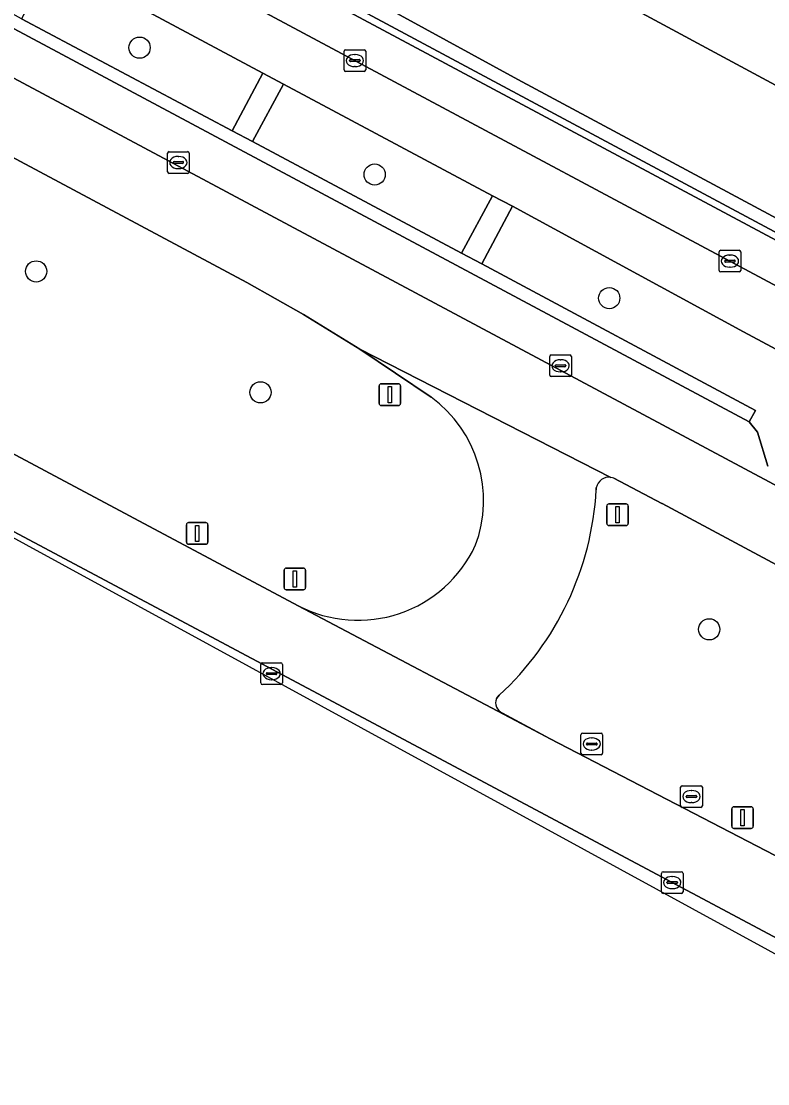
# Model space of a CAD drawing. Extents: x 159489 to 160304, y 383825 to 384531.
# Drawn here: x 160043.09 to 160077.48, y 383830.94 to 383879.92 of the extents above; entities that cross this region are included whole.
import ezdxf

# ---------------------------------------------------------------- set-up
doc = ezdxf.new("R2010")
doc.units = 0
for name, color, linetype in [('IMGEO_Berm_groen', 7, 'Continuous'), ('IMGEO_Boom', 7, 'Continuous'), ('IMGEO_Fietspad_gesloten', 7, 'Continuous'), ('IMGEO_Groenvoorziening', 7, 'Continuous'), ('IMGEO_Haag', 7, 'Continuous'), ('IMGEO_Kolk', 7, 'Continuous'), ('IMGEO_Lichtmast', 7, 'Continuous'), ('IMGEO_Parkeervlak_open', 7, 'Continuous'), ('IMGEO_Rijbaan_lokaal_gesloten', 7, 'Continuous'), ('IMGEO_Rijbaan_lokaal_open', 7, 'Continuous'), ('IMGEO_Rioolput', 7, 'Continuous'), ('IMGEO_Verkeersbordpaal', 7, 'Continuous'), ('IMGEO_Voetpad_open', 7, 'Continuous')]:
    doc.layers.add(name, color=color, linetype=linetype)

msp = doc.modelspace()

# ---------------------------------------------------------------- linework, layer by layer
at = {"layer": 'IMGEO_Berm_groen'}
for points in [[(160061.966, 383862.581), (160058.689, 383864.804), (160056.095, 383866.396), (160053.478, 383867.874), (159970.742, 383912.143)], [(159969.898, 383898.866), (160055.851, 383852.975)], [(160076.361, 383865.601), (160065.727, 383871.387), (160064.303, 383868.741), (160076.914, 383861.98), (160076.629, 383861.444), (160077.014, 383860.968), (160077.478, 383859.412)], [(160102.081, 383851.81), (160076.361, 383865.601)], [(160093.549, 383846.46), (160072.61, 383857.684), (160072.597, 383857.691), (160070.385, 383858.853)], [(160069.579, 383858.415), (160069.575, 383858.324)], [(160065.101, 383848.848), (160064.977, 383848.694)], [(160065.255, 383848.029), (160067.26, 383846.944), (160067.42, 383846.859), (160089.458, 383835.417)]]:
    msp.add_lwpolyline(points, dxfattribs=at)
for points in [[(160044.542, 383882.709), (160043.105, 383880.034), (160052.805, 383874.863), (160054.221, 383877.527)], [(160055.166, 383877.017), (160053.74, 383874.368), (160063.368, 383869.231), (160064.805, 383871.873)]]:
    msp.add_lwpolyline(points, close=True, dxfattribs=at)
for centre, radius, start, end in [((160058.513, 383857.827), 5.876, 339.221, 54.0021), ((160070.163, 383858.3), 0.595, 81.0952, 168.8661), ((160070.159, 383858.271), 0.624, 68.7417, 81.1213), ((160055.683, 383859.089), 13.913, 312.6038, 356.8485), ((160058.602, 383858.267), 5.964, 242.5301, 334.9667), ((160065.463, 383848.507), 0.521, 158.9045, 246.4698)]:
    msp.add_arc(centre, radius, start, end, dxfattribs=at)
at = {"layer": 'IMGEO_Boom'}
for centre in [(160048.538, 383878.698), (160059.369, 383872.851), (160043.775, 383868.385), (160070.177, 383867.152), (160054.11, 383862.808), (160074.782, 383851.884)]:
    msp.add_circle(centre, 0.489, dxfattribs=at)
at = {"layer": 'IMGEO_Fietspad_gesloten'}
for points in [[(160107.086, 383852.085), (159924.27, 383949.901)], [(159991.614, 383911.044), (160001.304, 383905.848), (160002.256, 383905.326), (160011.844, 383900.228), (160012.786, 383899.69), (160022.42, 383894.556), (160023.411, 383894.04), (160032.997, 383888.885), (160033.965, 383888.389), (160043.579, 383883.217), (160044.542, 383882.709), (160054.221, 383877.527), (160055.166, 383877.017), (160064.805, 383871.873), (160065.727, 383871.387), (160076.361, 383865.601), (160102.081, 383851.81)]]:
    msp.add_lwpolyline(points, dxfattribs=at)
at = {"layer": 'IMGEO_Groenvoorziening'}
for points in [[(160043.036, 383899.381), (160039.303, 383901.351), (160034.924, 383893.192), (160100.788, 383857.884), (160107.853, 383854.104)], [(160107.566, 383854.914), (160103.186, 383857.288), (160090.695, 383863.956), (160065.961, 383877.226), (160045.434, 383888.48), (160044.895, 383888.512), (160045.433, 383894.167), (160046.014, 383894.129), (160046.122, 383895.578)], [(160034.924, 383893.192), (160034.758, 383892.883), (160100.654, 383857.631), (160107.721, 383853.85)], [(160107.853, 383854.104), (160100.788, 383857.884), (160034.924, 383893.192)]]:
    msp.add_lwpolyline(points, dxfattribs=at)
at = {"layer": 'IMGEO_Haag'}
for points in [[(160034.924, 383893.192), (160034.758, 383892.883), (160100.654, 383857.631), (160107.721, 383853.85)], [(160107.853, 383854.104), (160100.788, 383857.884), (160034.924, 383893.192)]]:
    msp.add_lwpolyline(points, dxfattribs=at)
at = {"layer": 'IMGEO_Kolk'}
for p, q in [((160057.958, 383877.677), (160057.958, 383878.529)), ((160058.033, 383878.603), (160058.885, 383878.603)), ((160058.446, 383878.383), (160058.471, 383878.383)), ((160058.959, 383878.529), (160058.959, 383877.677)), ((160058.217, 383878.097), (160058.217, 383878.109)), ((160058.655, 383878.06), (160058.257, 383878.06)), ((160058.26, 383878.146), (160058.658, 383878.146)), ((160058.469, 383877.823), (160058.444, 383877.823)), ((160058.701, 383878.109), (160058.701, 383878.097)), ((160058.885, 383877.603), (160058.033, 383877.603)), ((160049.827, 383872.978), (160049.827, 383873.83)), ((160049.902, 383873.904), (160050.754, 383873.904)), ((160050.828, 383873.83), (160050.828, 383872.978)), ((160050.086, 383873.398), (160050.086, 383873.41)), ((160050.524, 383873.361), (160050.126, 383873.361)), ((160050.129, 383873.447), (160050.527, 383873.447)), ((160050.315, 383873.684), (160050.34, 383873.684)), ((160050.57, 383873.41), (160050.57, 383873.398)), ((160050.754, 383872.904), (160049.902, 383872.904)), ((160050.338, 383873.124), (160050.313, 383873.124)), ((160075.236, 383868.433), (160075.236, 383869.285)), ((160075.311, 383869.359), (160076.163, 383869.359)), ((160075.724, 383869.139), (160075.749, 383869.139)), ((160076.237, 383869.285), (160076.237, 383868.433)), ((160075.495, 383868.853), (160075.495, 383868.865)), ((160075.933, 383868.816), (160075.535, 383868.816)), ((160075.538, 383868.902), (160075.936, 383868.902)), ((160075.747, 383868.579), (160075.722, 383868.579)), ((160075.979, 383868.865), (160075.979, 383868.853)), ((160076.163, 383868.359), (160075.311, 383868.359)), ((160067.508, 383864.535), (160068.36, 383864.535)), ((160067.433, 383863.609), (160067.433, 383864.461)), ((160067.692, 383864.029), (160067.692, 383864.041)), ((160067.735, 383864.078), (160068.133, 383864.078)), ((160067.921, 383864.315), (160067.946, 383864.315)), ((160068.176, 383864.041), (160068.176, 383864.029)), ((160068.434, 383864.461), (160068.434, 383863.609)), ((160068.36, 383863.535), (160067.508, 383863.535)), ((160068.13, 383863.992), (160067.732, 383863.992)), ((160067.944, 383863.755), (160067.919, 383863.755)), ((160054.195, 383850.343), (160055.047, 383850.343)), ((160054.12, 383849.417), (160054.12, 383850.269)), ((160054.379, 383849.837), (160054.379, 383849.849)), ((160054.422, 383849.886), (160054.82, 383849.886)), ((160054.608, 383850.123), (160054.633, 383850.123)), ((160054.863, 383849.849), (160054.863, 383849.837)), ((160055.121, 383850.269), (160055.121, 383849.417)), ((160055.047, 383849.343), (160054.195, 383849.343)), ((160054.817, 383849.8), (160054.419, 383849.8)), ((160054.631, 383849.563), (160054.606, 383849.563)), ((160072.578, 383839.786), (160072.578, 383840.638)), ((160072.653, 383840.712), (160073.505, 383840.712)), ((160073.579, 383840.638), (160073.579, 383839.786)), ((160072.837, 383840.206), (160072.837, 383840.218)), ((160073.275, 383840.169), (160072.877, 383840.169)), ((160072.88, 383840.255), (160073.278, 383840.255)), ((160073.066, 383840.492), (160073.091, 383840.492)), ((160073.321, 383840.218), (160073.321, 383840.206)), ((160073.505, 383839.712), (160072.653, 383839.712)), ((160073.089, 383839.932), (160073.064, 383839.932))]:
    msp.add_line(p, q, dxfattribs=at)
for points in [[(160057.958, 383877.677), (160057.958, 383878.529)], [(160058.033, 383878.603), (160058.885, 383878.603)], [(160058.959, 383878.529), (160058.959, 383877.677)], [(160058.885, 383877.603), (160058.033, 383877.603)], [(160049.827, 383872.978), (160049.827, 383873.83)], [(160049.902, 383873.904), (160050.754, 383873.904)], [(160050.828, 383873.83), (160050.828, 383872.978)], [(160050.754, 383872.904), (160049.902, 383872.904)], [(160075.236, 383868.433), (160075.236, 383869.285)], [(160075.311, 383869.359), (160076.163, 383869.359)], [(160076.237, 383869.285), (160076.237, 383868.433)], [(160076.163, 383868.359), (160075.311, 383868.359)], [(160067.508, 383864.535), (160068.36, 383864.535)], [(160067.433, 383863.609), (160067.433, 383864.461)], [(160068.434, 383864.461), (160068.434, 383863.609)], [(160068.36, 383863.535), (160067.508, 383863.535)], [(160054.195, 383850.343), (160055.047, 383850.343)], [(160054.12, 383849.417), (160054.12, 383850.269)], [(160055.121, 383850.269), (160055.121, 383849.417)], [(160055.047, 383849.343), (160054.195, 383849.343)], [(160072.578, 383839.786), (160072.578, 383840.638)], [(160072.653, 383840.712), (160073.505, 383840.712)], [(160073.579, 383840.638), (160073.579, 383839.786)], [(160073.505, 383839.712), (160072.653, 383839.712)]]:
    msp.add_lwpolyline(points, dxfattribs=at)
for centre, radius, start, end in [((160058.035, 383878.527), 0.0765, 91.552, 178.448), ((160058.035, 383878.527), 0.0765, 91.552, 178.448), ((160058.883, 383878.527), 0.0765, 1.552, 88.448), ((160058.883, 383878.527), 0.0765, 1.552, 88.448), ((160058.257, 383878.106), 0.0403, 85.8775, 175.7526), ((160058.254, 383878.096), 0.0366, 178.938, 274.7102), ((160058.658, 383878.103), 0.043, 264.8664, 352.4533), ((160058.662, 383878.108), 0.0386, 1.7309, 96.639), ((160058.035, 383877.679), 0.0765, 181.552, 268.448), ((160058.035, 383877.679), 0.0765, 181.552, 268.448), ((160058.883, 383877.679), 0.0765, 271.552, 358.448), ((160058.883, 383877.679), 0.0765, 271.552, 358.448), ((160049.904, 383873.828), 0.0765, 91.552, 178.448), ((160049.904, 383873.828), 0.0765, 91.552, 178.448), ((160050.752, 383873.828), 0.0765, 1.552, 88.448), ((160050.752, 383873.828), 0.0765, 1.552, 88.448), ((160050.126, 383873.407), 0.0403, 85.8775, 175.7526), ((160050.123, 383873.397), 0.0366, 178.938, 274.7102), ((160050.527, 383873.404), 0.043, 264.8664, 352.4533), ((160050.531, 383873.409), 0.0386, 1.7309, 96.639), ((160049.904, 383872.98), 0.0765, 181.552, 268.448), ((160049.904, 383872.98), 0.0765, 181.552, 268.448), ((160050.752, 383872.98), 0.0765, 271.552, 358.448), ((160050.752, 383872.98), 0.0765, 271.552, 358.448), ((160075.313, 383869.283), 0.0765, 91.552, 178.448), ((160075.313, 383869.283), 0.0765, 91.552, 178.448), ((160076.161, 383869.283), 0.0765, 1.552, 88.448), ((160076.161, 383869.283), 0.0765, 1.552, 88.448), ((160075.313, 383868.435), 0.0765, 181.552, 268.448), ((160075.313, 383868.435), 0.0765, 181.552, 268.448), ((160075.535, 383868.862), 0.0403, 85.8775, 175.7526), ((160075.532, 383868.852), 0.0366, 178.938, 274.7102), ((160075.936, 383868.859), 0.043, 264.8664, 352.4533), ((160075.94, 383868.864), 0.0386, 1.7309, 96.639), ((160076.161, 383868.435), 0.0765, 271.552, 358.448), ((160076.161, 383868.435), 0.0765, 271.552, 358.448), ((160067.51, 383864.459), 0.0765, 91.552, 178.448), ((160067.51, 383864.459), 0.0765, 91.552, 178.448), ((160068.358, 383864.459), 0.0765, 1.552, 88.448), ((160068.358, 383864.459), 0.0765, 1.552, 88.448), ((160067.732, 383864.038), 0.0403, 85.8775, 175.7526), ((160067.729, 383864.028), 0.0366, 178.938, 274.7102), ((160068.133, 383864.035), 0.043, 264.8664, 352.4533), ((160068.137, 383864.04), 0.0386, 1.7309, 96.639), ((160067.51, 383863.611), 0.0765, 181.552, 268.448), ((160067.51, 383863.611), 0.0765, 181.552, 268.448), ((160068.358, 383863.611), 0.0765, 271.552, 358.448), ((160068.358, 383863.611), 0.0765, 271.552, 358.448), ((160054.197, 383850.267), 0.0765, 91.552, 178.448), ((160054.197, 383850.267), 0.0765, 91.552, 178.448), ((160055.045, 383850.267), 0.0765, 1.552, 88.448), ((160055.045, 383850.267), 0.0765, 1.552, 88.448), ((160054.419, 383849.846), 0.0403, 85.8775, 175.7526), ((160054.416, 383849.836), 0.0366, 178.938, 274.7102), ((160054.82, 383849.843), 0.043, 264.8664, 352.4533), ((160054.824, 383849.848), 0.0386, 1.7309, 96.639), ((160054.197, 383849.419), 0.0765, 181.552, 268.448), ((160054.197, 383849.419), 0.0765, 181.552, 268.448), ((160055.045, 383849.419), 0.0765, 271.552, 358.448), ((160055.045, 383849.419), 0.0765, 271.552, 358.448), ((160072.655, 383840.636), 0.0765, 91.552, 178.448), ((160072.655, 383840.636), 0.0765, 91.552, 178.448), ((160073.503, 383840.636), 0.0765, 1.552, 88.448), ((160073.503, 383840.636), 0.0765, 1.552, 88.448), ((160072.877, 383840.215), 0.0403, 85.8775, 175.7526), ((160072.874, 383840.205), 0.0366, 178.938, 274.7102), ((160073.278, 383840.212), 0.043, 264.8664, 352.4533), ((160073.282, 383840.217), 0.0386, 1.7309, 96.639), ((160072.655, 383839.788), 0.0765, 181.552, 268.448), ((160072.655, 383839.788), 0.0765, 181.552, 268.448), ((160073.503, 383839.788), 0.0765, 271.552, 358.448), ((160073.503, 383839.788), 0.0765, 271.552, 358.448)]:
    msp.add_arc(centre, radius, start, end, dxfattribs=at)
for centre, major_axis, ratio, start_param, end_param in [((160058.445, 383878.103), (-0.387, 0.002), 0.722429, 4.712389, 7.853982), ((160058.47, 383878.103), (-0.39, 0.002), 0.717154, 1.570796, 4.712389), ((160050.314, 383873.404), (-0.387, 0.002), 0.722429, 4.712389, 7.853982), ((160050.339, 383873.404), (-0.39, 0.002), 0.717154, 1.570796, 4.712389), ((160075.723, 383868.859), (-0.387, 0.002), 0.722429, 4.712389, 7.853982), ((160075.748, 383868.859), (-0.39, 0.002), 0.717154, 1.570796, 4.712389), ((160067.92, 383864.035), (-0.387, 0.002), 0.722429, 4.712389, 7.853982), ((160067.945, 383864.035), (-0.39, 0.002), 0.717154, 1.570796, 4.712389), ((160054.607, 383849.843), (-0.387, 0.002), 0.722429, 4.712389, 7.853982), ((160054.632, 383849.843), (-0.39, 0.002), 0.717154, 1.570796, 4.712389), ((160073.065, 383840.212), (-0.387, 0.002), 0.722429, 4.712389, 7.853982), ((160073.09, 383840.212), (-0.39, 0.002), 0.717154, 1.570796, 4.712389)]:
    msp.add_ellipse(centre, major_axis=major_axis, ratio=ratio, start_param=start_param, end_param=end_param, dxfattribs=at)
at = {"layer": 'IMGEO_Lichtmast'}
for p, q in [((160059.574, 383862.303), (160059.574, 383863.103)), ((160059.574, 383863.103), (160059.574, 383862.303)), ((160059.674, 383863.203), (160060.464, 383863.203)), ((160060.464, 383863.203), (160059.674, 383863.203)), ((160060.564, 383863.103), (160060.564, 383862.303)), ((160060.564, 383862.303), (160060.564, 383863.103)), ((160060.464, 383862.203), (160059.674, 383862.203)), ((160059.674, 383862.203), (160060.464, 383862.203)), ((160055.199, 383853.808), (160055.199, 383854.608)), ((160055.199, 383854.608), (160055.199, 383853.808)), ((160055.299, 383854.708), (160056.089, 383854.708)), ((160056.089, 383854.708), (160055.299, 383854.708)), ((160056.189, 383854.608), (160056.189, 383853.808)), ((160056.189, 383853.808), (160056.189, 383854.608)), ((160056.089, 383853.708), (160055.299, 383853.708)), ((160055.299, 383853.708), (160056.089, 383853.708)), ((160075.819, 383842.808), (160075.819, 383843.608)), ((160075.819, 383843.608), (160075.819, 383842.808)), ((160075.919, 383843.708), (160076.709, 383843.708)), ((160076.709, 383843.708), (160075.919, 383843.708)), ((160076.809, 383843.608), (160076.809, 383842.808)), ((160076.809, 383842.808), (160076.809, 383843.608)), ((160076.709, 383842.708), (160075.919, 383842.708)), ((160075.919, 383842.708), (160076.709, 383842.708))]:
    msp.add_line(p, q, dxfattribs=at)
for points in [[(160059.994, 383863.078), (160060.144, 383863.078), (160060.144, 383862.328), (160059.994, 383862.328), (160059.994, 383863.078)], [(160055.619, 383854.583), (160055.769, 383854.583), (160055.769, 383853.833), (160055.619, 383853.833), (160055.619, 383854.583)], [(160076.239, 383843.583), (160076.389, 383843.583), (160076.389, 383842.833), (160076.239, 383842.833), (160076.239, 383843.583)]]:
    msp.add_lwpolyline(points, dxfattribs=at)
for centre, start, end in [((160059.674, 383863.103), 90, 180), ((160059.674, 383863.103), 90, 180), ((160060.464, 383863.103), 0, 90), ((160060.464, 383863.103), 360, 90), ((160059.674, 383862.303), 180, 270), ((160059.674, 383862.303), 180, 270), ((160060.464, 383862.303), 270, 0), ((160060.464, 383862.303), 270, 0), ((160055.299, 383854.608), 90, 180), ((160055.299, 383854.608), 90, 180), ((160056.089, 383854.608), 0, 90), ((160056.089, 383854.608), 360, 90), ((160055.299, 383853.808), 180, 270), ((160055.299, 383853.808), 180, 270), ((160056.089, 383853.808), 270, 0), ((160056.089, 383853.808), 270, 0), ((160075.919, 383843.608), 90, 180), ((160075.919, 383843.608), 90, 180), ((160076.709, 383843.608), 0, 90), ((160076.709, 383843.608), 360, 90), ((160075.919, 383842.808), 180, 270), ((160075.919, 383842.808), 180, 270), ((160076.709, 383842.808), 270, 0), ((160076.709, 383842.808), 270, 0)]:
    msp.add_arc(centre, 0.1, start, end, dxfattribs=at)
at = {"layer": 'IMGEO_Parkeervlak_open'}
for points in [[(160077.478, 383859.412), (160077.014, 383860.968), (160076.629, 383861.444), (159976.343, 383915.107), (159975.732, 383915.181), (159973.882, 383914.736)], [(159972.412, 383914.912), (160078.438, 383858.214)], [(160046.014, 383894.129), (160045.434, 383888.48), (160065.961, 383877.226), (160090.695, 383863.956), (160103.186, 383857.288), (160107.566, 383854.914)], [(160109.657, 383859.82), (160046.014, 383894.129)], [(160021.053, 383867.95), (160082.626, 383834.294), (160082.888, 383834.377)], [(160084.017, 383834.381), (160021.053, 383867.95)]]:
    msp.add_lwpolyline(points, dxfattribs=at)
at = {"layer": 'IMGEO_Rijbaan_lokaal_gesloten'}
for points in [[(160090.385, 383852.127), (160085.336, 383854.619), (160078.438, 383858.214), (159972.412, 383914.912), (159972.242, 383915.004), (159968.826, 383916.839), (159968.691, 383916.912), (159931.196, 383936.985), (159928.655, 383938.312), (159928.469, 383938.485), (159927.034, 383935.543), (159967.228, 383914.015), (159970.742, 383912.143), (160053.478, 383867.874), (160056.095, 383866.396), (160058.689, 383864.804), (160070.255, 383858.888)], [(160089.458, 383835.417), (160067.42, 383846.859), (160067.26, 383846.944), (160055.851, 383852.975), (159969.898, 383898.866), (159965.884, 383901.011), (159934.207, 383917.942)], [(160021.053, 383867.95), (160084.017, 383834.381), (160090.47, 383830.94)], [(160070.255, 383858.888), (160058.689, 383864.804), (160061.966, 383862.581)], [(160070.385, 383858.853), (160072.597, 383857.691), (160072.61, 383857.684), (160093.549, 383846.46)], [(160069.575, 383858.324), (160069.579, 383858.415)], [(160055.851, 383852.975), (160067.26, 383846.944), (160065.255, 383848.029)], [(160064.977, 383848.694), (160065.101, 383848.848)]]:
    msp.add_lwpolyline(points, dxfattribs=at)
for centre, radius, start, end in [((160058.513, 383857.827), 5.876, 339.221, 54.0021), ((160070.163, 383858.3), 0.595, 81.0952, 168.8661), ((160070.159, 383858.271), 0.624, 68.7417, 81.1213), ((160055.683, 383859.089), 13.913, 312.6038, 356.8485), ((160058.602, 383858.267), 5.964, 242.5301, 334.9667), ((160065.463, 383848.507), 0.521, 158.9045, 246.4698)]:
    msp.add_arc(centre, radius, start, end, dxfattribs=at)
at = {"layer": 'IMGEO_Rijbaan_lokaal_open'}
msp.add_lwpolyline([(160064.303, 383868.741), (160063.368, 383869.231), (160053.74, 383874.368), (160052.805, 383874.863), (160043.105, 383880.034), (160042.167, 383880.557), (160032.58, 383885.694), (160031.613, 383886.21), (160021.978, 383891.374), (160021.012, 383891.859), (160011.376, 383897.042), (160010.406, 383897.525), (160000.817, 383902.692), (159999.865, 383903.217), (159990.178, 383908.381), (159989.219, 383908.89), (159979.676, 383914.003), (159978.73, 383914.512), (159976.659, 383915.636), (159976.343, 383915.107), (160076.629, 383861.444), (160076.914, 383861.98)], close=True, dxfattribs=at)
msp.add_lwpolyline([(160046.122, 383895.578), (160046.014, 383894.129), (160109.657, 383859.82), (160109.665, 383859.816), (160116.3, 383856.255), (160116.387, 383856.208), (160117.969, 383855.355), (160119.466, 383854.563)], dxfattribs=at)
at = {"layer": 'IMGEO_Rioolput'}
for p, q in [((160068.87, 383846.177), (160068.87, 383847.029)), ((160068.945, 383847.103), (160069.797, 383847.103)), ((160069.358, 383846.883), (160069.383, 383846.883)), ((160069.871, 383847.029), (160069.871, 383846.177)), ((160069.129, 383846.597), (160069.129, 383846.609)), ((160069.567, 383846.56), (160069.169, 383846.56)), ((160069.172, 383846.646), (160069.57, 383846.646)), ((160069.613, 383846.609), (160069.613, 383846.597)), ((160069.797, 383846.103), (160068.945, 383846.103)), ((160069.381, 383846.323), (160069.356, 383846.323)), ((160073.464, 383843.752), (160073.464, 383844.604)), ((160073.539, 383844.678), (160074.391, 383844.678)), ((160073.952, 383844.458), (160073.977, 383844.458)), ((160074.465, 383844.604), (160074.465, 383843.752)), ((160073.723, 383844.172), (160073.723, 383844.184)), ((160074.161, 383844.135), (160073.763, 383844.135)), ((160073.766, 383844.221), (160074.164, 383844.221)), ((160074.207, 383844.184), (160074.207, 383844.172)), ((160074.391, 383843.678), (160073.539, 383843.678)), ((160073.975, 383843.898), (160073.95, 383843.898))]:
    msp.add_line(p, q, dxfattribs=at)
for points in [[(160068.87, 383846.177), (160068.87, 383847.029)], [(160068.945, 383847.103), (160069.797, 383847.103)], [(160069.871, 383847.029), (160069.871, 383846.177)], [(160069.797, 383846.103), (160068.945, 383846.103)], [(160073.464, 383843.752), (160073.464, 383844.604)], [(160073.539, 383844.678), (160074.391, 383844.678)], [(160074.465, 383844.604), (160074.465, 383843.752)], [(160074.391, 383843.678), (160073.539, 383843.678)]]:
    msp.add_lwpolyline(points, dxfattribs=at)
for centre, radius, start, end in [((160068.947, 383847.027), 0.0765, 91.552, 178.448), ((160068.947, 383847.027), 0.0765, 91.552, 178.448), ((160069.795, 383847.027), 0.0765, 1.552, 88.448), ((160069.795, 383847.027), 0.0765, 1.552, 88.448), ((160069.169, 383846.606), 0.0403, 85.8775, 175.7526), ((160069.166, 383846.596), 0.0366, 178.938, 274.7102), ((160069.57, 383846.603), 0.043, 264.8664, 352.4533), ((160069.574, 383846.608), 0.0386, 1.7309, 96.639), ((160068.947, 383846.179), 0.0765, 181.552, 268.448), ((160068.947, 383846.179), 0.0765, 181.552, 268.448), ((160069.795, 383846.179), 0.0765, 271.552, 358.448), ((160069.795, 383846.179), 0.0765, 271.552, 358.448), ((160073.541, 383844.602), 0.0765, 91.552, 178.448), ((160073.541, 383844.602), 0.0765, 91.552, 178.448), ((160074.389, 383844.602), 0.0765, 1.552, 88.448), ((160074.389, 383844.602), 0.0765, 1.552, 88.448), ((160073.763, 383844.181), 0.0403, 85.8775, 175.7526), ((160073.76, 383844.171), 0.0366, 178.938, 274.7102), ((160074.164, 383844.178), 0.043, 264.8664, 352.4533), ((160074.168, 383844.183), 0.0386, 1.7309, 96.639), ((160073.541, 383843.754), 0.0765, 181.552, 268.448), ((160073.541, 383843.754), 0.0765, 181.552, 268.448), ((160074.389, 383843.754), 0.0765, 271.552, 358.448), ((160074.389, 383843.754), 0.0765, 271.552, 358.448)]:
    msp.add_arc(centre, radius, start, end, dxfattribs=at)
for centre, major_axis, ratio, start_param, end_param in [((160069.357, 383846.603), (-0.387, 0.002), 0.722429, 4.712389, 7.853982), ((160069.382, 383846.603), (-0.39, 0.002), 0.717154, 1.570796, 4.712389), ((160073.951, 383844.178), (-0.387, 0.002), 0.722429, 4.712389, 7.853982), ((160073.976, 383844.178), (-0.39, 0.002), 0.717154, 1.570796, 4.712389)]:
    msp.add_ellipse(centre, major_axis=major_axis, ratio=ratio, start_param=start_param, end_param=end_param, dxfattribs=at)
at = {"layer": 'IMGEO_Verkeersbordpaal'}
for p, q in [((160070.161, 383857.668), (160070.951, 383857.668)), ((160070.951, 383857.668), (160070.161, 383857.668)), ((160070.061, 383856.768), (160070.061, 383857.568)), ((160070.061, 383857.568), (160070.061, 383856.768)), ((160071.051, 383857.568), (160071.051, 383856.768)), ((160071.051, 383856.768), (160071.051, 383857.568)), ((160050.695, 383855.905), (160050.695, 383856.705)), ((160050.695, 383856.705), (160050.695, 383855.905)), ((160050.795, 383856.805), (160051.585, 383856.805)), ((160051.585, 383856.805), (160050.795, 383856.805)), ((160051.685, 383856.705), (160051.685, 383855.905)), ((160051.685, 383855.905), (160051.685, 383856.705)), ((160070.951, 383856.668), (160070.161, 383856.668)), ((160070.161, 383856.668), (160070.951, 383856.668)), ((160051.585, 383855.805), (160050.795, 383855.805)), ((160050.795, 383855.805), (160051.585, 383855.805))]:
    msp.add_line(p, q, dxfattribs=at)
for points in [[(160070.481, 383857.543), (160070.631, 383857.543), (160070.631, 383856.793), (160070.481, 383856.793), (160070.481, 383857.543)], [(160051.115, 383856.68), (160051.265, 383856.68), (160051.265, 383855.93), (160051.115, 383855.93), (160051.115, 383856.68)]]:
    msp.add_lwpolyline(points, dxfattribs=at)
for centre, start, end in [((160070.161, 383857.568), 90, 180), ((160070.161, 383857.568), 90, 180), ((160070.951, 383857.568), 0, 90), ((160070.951, 383857.568), 360, 90), ((160050.795, 383856.705), 90, 180), ((160050.795, 383856.705), 90, 180), ((160051.585, 383856.705), 0, 90), ((160051.585, 383856.705), 360, 90), ((160070.161, 383856.768), 180, 270), ((160070.161, 383856.768), 180, 270), ((160070.951, 383856.768), 270, 0), ((160070.951, 383856.768), 270, 0), ((160050.795, 383855.905), 180, 270), ((160050.795, 383855.905), 180, 270), ((160051.585, 383855.905), 270, 0), ((160051.585, 383855.905), 270, 0)]:
    msp.add_arc(centre, 0.1, start, end, dxfattribs=at)
at = {"layer": 'IMGEO_Voetpad_open'}
for points in [[(160107.721, 383853.85), (160100.654, 383857.631), (160034.758, 383892.883), (160033.172, 383893.732), (159976.588, 383924.003), (159974.998, 383924.853), (159971.045, 383926.968), (159924.885, 383951.662)], [(159924.27, 383949.901), (160107.086, 383852.085)]]:
    msp.add_lwpolyline(points, dxfattribs=at)
for points in [[(160052.805, 383874.863), (160053.74, 383874.368), (160055.166, 383877.017), (160054.221, 383877.527)], [(160064.805, 383871.873), (160063.368, 383869.231), (160064.303, 383868.741), (160065.727, 383871.387)]]:
    msp.add_lwpolyline(points, close=True, dxfattribs=at)

doc.saveas('drawing.dxf')
